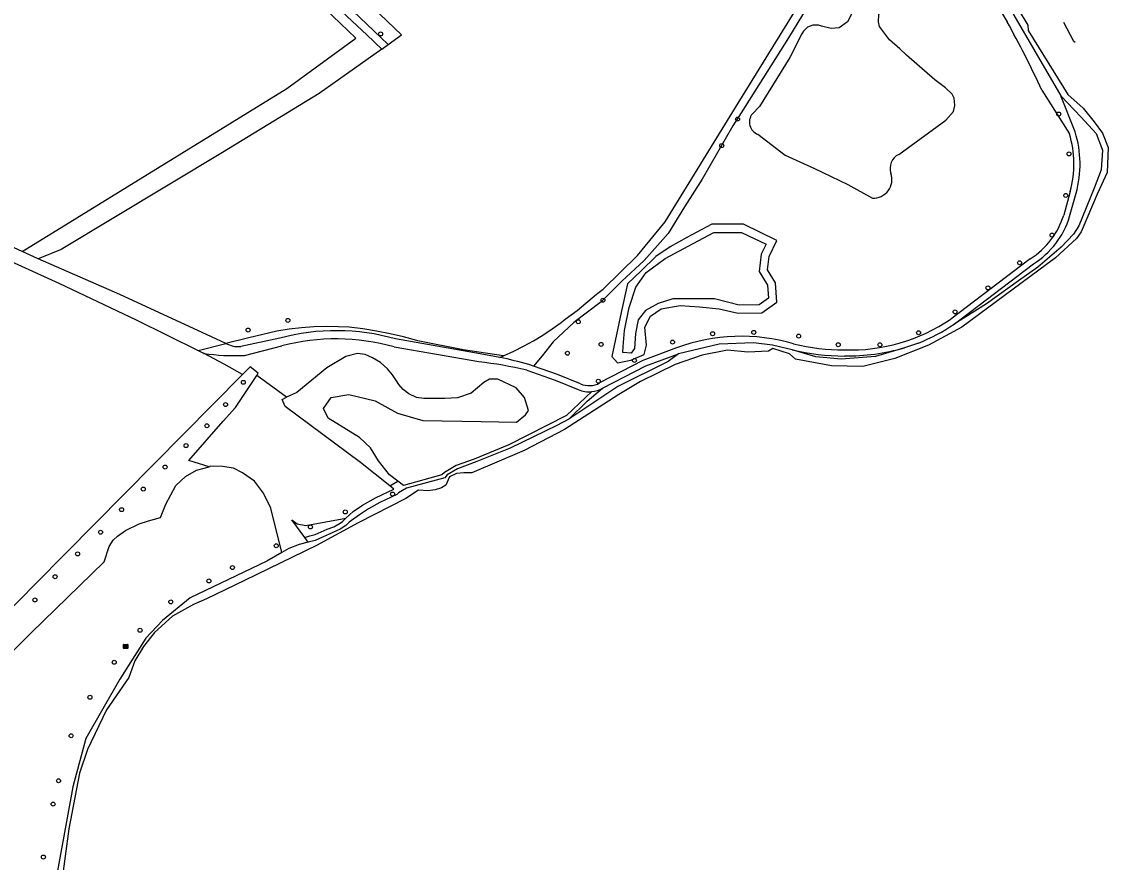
# Model space of a CAD drawing. Extents: x 160203 to 161526, y 379529 to 381797.
# Drawn here: x 161250.3 to 161517.3, y 380931.5 to 381138.1 of the extents above; entities that cross this region are included whole.
import ezdxf

# ---------------------------------------------------------------- set-up
doc = ezdxf.new("R2010")
doc.units = 0
for name, color, linetype in [('IMGEO_Boom', 7, 'Continuous'), ('IMGEO_Brandkraan', 7, 'Continuous'), ('IMGEO_Grasland_agrarisch', 7, 'Continuous'), ('IMGEO_Grasland_overig', 7, 'Continuous'), ('IMGEO_Groenvoorziening', 7, 'Continuous'), ('IMGEO_Hek', 7, 'Continuous'), ('IMGEO_Houtwal', 7, 'Continuous'), ('IMGEO_Loofbos', 7, 'Continuous'), ('IMGEO_Meer_plas_ven_vijver', 7, 'Continuous'), ('IMGEO_Waterloop', 7, 'Continuous')]:
    doc.layers.add(name, color=color, linetype=linetype)

msp = doc.modelspace()

# ---------------------------------------------------------------- linework, layer by layer
at = {"layer": 'IMGEO_Boom'}
for centre in [(161338.51, 381135.06), (161426.22, 381114.12), (161505.14, 381115.37), (161422.33, 381107.61), (161507.68, 381105.58), (161506.88, 381095.36), (161503.51, 381085.62), (161495.52, 381078.82), (161487.76, 381072.65), (161393.12, 381069.63), (161479.68, 381066.77), (161315.71, 381064.68), (161387.09, 381064.32), (161305.95, 381062.3), (161420.09, 381061.39), (161430.22, 381061.73), (161441.24, 381060.8), (161470.7, 381061.63), (161392.7, 381058.78), (161410.24, 381059.33), (161450.95, 381058.7), (161461.21, 381058.67), (161384.42, 381056.61), (161400.89, 381054.83), (161392, 381049.73), (161304.77, 381049.45), (161300.4, 381043.98), (161295.82, 381038.77), (161290.69, 381033.89), (161285.55, 381028.64), (161280.18, 381023.22), (161341.43, 381022), (161274.86, 381018.16), (161329.83, 381017.6), (161269.68, 381012.62), (161321.27, 381013.91), (161264.05, 381007.29), (161312.85, 381009.29), (161258.52, 381001.68), (161302.1, 381003.93), (161296.3, 381000.64), (161253.54, 380995.97), (161286.95, 380995.5), (161279.38, 380988.52), (161273.04, 380980.66), (161267.08, 380972.06), (161262.46, 380962.6), (161259.35, 380951.54), (161258.03, 380945.8), (161255.63, 380932.8)]:
    msp.add_circle(centre, 0.489, dxfattribs=at)
at = {"layer": 'IMGEO_Brandkraan'}
for p, q in [((161275.36, 380984.14), (161275.36, 380984.99)), ((161275.43, 380985.07), (161276.28, 380985.07)), ((161276.28, 380984.07), (161275.43, 380984.07)), ((161275.87, 380984.29), (161275.84, 380984.29)), ((161275.85, 380984.85), (161275.87, 380984.85)), ((161276.36, 380984.99), (161276.36, 380984.14))]:
    msp.add_line(p, q, dxfattribs=at)
for points in [[(161275.36, 380984.14), (161275.36, 380984.99)], [(161275.43, 380985.07), (161276.28, 380985.07)], [(161276.28, 380984.07), (161275.43, 380984.07)], [(161275.7, 380984.77), (161275.7, 380984.37), (161275.92, 380984.37)], [(161275.94, 380984.77), (161275.7, 380984.77)], [(161275.88, 380984.69), (161275.83, 380984.69), (161275.83, 380984.61)], [(161275.83, 380984.61), (161275.88, 380984.61)], [(161275.89, 380984.53), (161275.83, 380984.53), (161275.83, 380984.45)], [(161275.83, 380984.45), (161275.89, 380984.45)], [(161276.36, 380984.99), (161276.36, 380984.14)]]:
    msp.add_lwpolyline(points, dxfattribs=at)
for centre, radius, start, end in [((161275.43, 380984.99), 0.0765, 91.552, 178.448), ((161275.43, 380984.99), 0.0765, 91.552, 178.448), ((161275.43, 380984.14), 0.0765, 181.552, 268.448), ((161275.43, 380984.14), 0.0765, 181.552, 268.448), ((161275.88, 380984.65), 0.0379, 267.8285, 90.9355), ((161275.89, 380984.49), 0.0404, 269.8759, 90.5077), ((161275.92, 380984.62), 0.251, 268.6676, 293.5347), ((161275.94, 380984.62), 0.145, 59.4692, 91.5367), ((161275.97, 380984.67), 0.0922, 285.5137, 58.1501), ((161275.97, 380984.48), 0.105, 301.3115, 78.989), ((161276.28, 380984.99), 0.0765, 1.552, 88.448), ((161276.28, 380984.99), 0.0765, 1.552, 88.448), ((161276.28, 380984.14), 0.0765, 271.552, 358.448), ((161276.28, 380984.14), 0.0765, 271.552, 358.448)]:
    msp.add_arc(centre, radius, start, end, dxfattribs=at)
for centre, major_axis, ratio, start_param, end_param in [((161275.84, 380984.57), (-0.387, 0.002), 0.722429, 4.712389, 7.853982), ((161275.87, 380984.57), (-0.39, 0.002), 0.717154, 1.570796, 4.712389)]:
    msp.add_ellipse(centre, major_axis=major_axis, ratio=ratio, start_param=start_param, end_param=end_param, dxfattribs=at)
at = {"layer": 'IMGEO_Grasland_agrarisch'}
for points in [[(161340.38, 381132.5), (161343.66, 381134.8), (161336.59, 381141.52)], [(161368.7, 381056), (161358.78, 381057.45), (161347.66, 381059.64), (161347.44, 381059.7), (161344.16, 381060.6), (161340.85, 381061.38), (161337.52, 381062.04), (161334.16, 381062.58), (161330.79, 381063), (161328.13, 381063.12), (161325.1, 381063.15), (161322.07, 381063.05), (161319.05, 381062.84), (161316.03, 381062.51), (161313.03, 381062.05), (161306.11, 381060.38), (161300.46, 381059.01)], [(161304.57, 381051.39), (161300.03, 381053.95), (161295.02, 381056.58)], [(161314.26, 381007.66), (161310.53, 381005.5), (161291.67, 380996.52), (161284.88, 380990.93), (161280.8, 380986.59), (161274.39, 380976.52), (161266.06, 380961.97), (161262.84, 380950.06), (161258.07, 380923.56)]]:
    msp.add_lwpolyline(points, dxfattribs=at)
at = {"layer": 'IMGEO_Grasland_overig'}
for points in [[(161368.7, 381056), (161371.21, 381057.1), (161373.66, 381058.31), (161376.07, 381059.62), (161378.41, 381061.04), (161380.69, 381062.57), (161382.9, 381064.19), (161383.89, 381064.97), (161386.78, 381067.1), (161391.6, 381071.11), (161393.16, 381072.35), (161401.6, 381080.65), (161408.44, 381088.89), (161425.73, 381116.95), (161450.07, 381156.48)], [(161452.03, 381155.39), (161446.52, 381146.96), (161438.74, 381134.11), (161427.09, 381115.64), (161425.1, 381112.51), (161417.51, 381099.38), (161413.2, 381092.61), (161409.15, 381086.06), (161403.29, 381079.42), (161397.82, 381074.27), (161392.74, 381069.21), (161385.99, 381064.12), (161380.9, 381059.41), (161378.2, 381056), (161376.05, 381053.44)], [(161452.03, 381155.39), (161477.34, 381154.81), (161478.76, 381154.93), (161480.26, 381154.82), (161481.4, 381154.57), (161482.8, 381152.95), (161487.15, 381146.96), (161492.45, 381138.06)], [(161485.17, 381155.1), (161505.68, 381119.88)], [(161501, 381121.25), (161507.76, 381110.54)], [(161509.19, 381110.98), (161505.68, 381119.88)], [(161250.4, 381081.63), (161175.22, 381116.21)], [(161192.96, 380935.7), (161143.63, 380998.77), (161140.83, 381007.16), (161139.32, 381014.33), (161139.51, 381024.55), (161141.94, 381036.75), (161150.21, 381059.62), (161164.07, 381083.78), (161180.69, 381110.33), (161206.3, 381098.02), (161259.41, 381073.8), (161278.4, 381064.81), (161293.7, 381057.27)], [(161507.98, 381096.33), (161506.37, 381090.56)], [(161507.82, 381090.16), (161509.42, 381095.93)], [(161300.46, 381059.01), (161296.95, 381060.64), (161274.42, 381071.06), (161258.85, 381077.85), (161254.38, 381079.8)], [(161498.14, 381079.82), (161478.62, 381065.01)], [(161479.46, 381063.77), (161498.94, 381078.55)], [(161293.7, 381057.27), (161300.46, 381059.01)], [(161313.71, 381060.31), (161304.14, 381058.23)], [(161305.04, 381056.08), (161314.23, 381058.38)], [(161367.82, 381055.57), (161362.97, 381056.49), (161342.16, 381060.12)], [(161439.65, 381057.47), (161434.79, 381058.55), (161430.11, 381059.15), (161421.68, 381058.86), (161411.75, 381056.49)], [(161470.73, 381059.1), (161467.23, 381057.95)], [(161293.7, 381057.27), (161295.02, 381056.58)], [(161341.82, 381058.15), (161362.63, 381054.53)], [(161367.82, 381055.57), (161368.7, 381056)], [(161411.23, 381057.9), (161402.95, 381054.85), (161392.33, 381049.3)], [(161393.07, 381047.99), (161403.65, 381053.52), (161411.75, 381056.49)], [(161467.23, 381057.95), (161460.1, 381055.82), (161451.69, 381055.16), (161445.44, 381055.72), (161439.65, 381057.47)], [(161376.05, 381053.44), (161374.9, 381053.84)], [(161387.63, 381049.08), (161381.98, 381051.36), (161376.05, 381053.44)], [(161374.4, 381052.43), (161381.42, 381049.97), (161387.03, 381047.7)], [(161384.77, 381040.43), (161389.27, 381044.79), (161393.07, 381047.99)], [(161390.39, 381047.16), (161384.16, 381041.27), (161370.01, 381034.1), (161361.51, 381030.59), (161357.07, 381029.01), (161354.2, 381027.32), (161353.58, 381026.71), (161344.11, 381024.1), (161342.7, 381025.16)], [(161384.77, 381040.43), (161381.8, 381038.81), (161370.31, 381033.24), (161362.18, 381030.01), (161357.4, 381028.23), (161354.86, 381026.74), (161354.25, 381026.02), (161344.84, 381023.44), (161342.9, 381022.33), (161342.51, 381021.86), (161338.35, 381019.9), (161335.57, 381018.35), (161333.3, 381016.92), (161330.76, 381015.08), (161329.93, 381014.25), (161328.59, 381013.34), (161322.43, 381010.62), (161320.71, 381010.17)], [(161319.88, 381011.35), (161321.1, 381011.74), (161322.46, 381012.07), (161325.4, 381013.38), (161326.99, 381013.97), (161328.53, 381014.81), (161329.15, 381015.28), (161329.92, 381016.1)]]:
    msp.add_lwpolyline(points, dxfattribs=at)
for centre, radius, start, end in [((161275.65, 381017.23), 248.2, 24.7782, 29.1319), ((161483.63, 381103.06), 25.26, 344.5497, 17.2012), ((161483.62, 381103.06), 26.77, 344.5438, 17.207), ((161487.83, 381096.25), 19.4, 302.1052, 342.9285), ((161487.78, 381096.29), 20.95, 302.1693, 342.9866), ((161453.97, 381101.14), 43.74, 268.0366, 304.3045), ((161453.11, 381102.56), 46.89, 292.066, 304.194), ((161327.59, 381008.53), 53.61, 74.2285, 105.0022), ((161303.74, 381065.34), 7.12, 242.6499, 273.2288), ((161327.61, 381008.13), 52, 74.1347, 104.9103), ((161427.16, 381014.97), 45.79, 73.7156, 110.3612), ((161452.41, 381109.64), 52.21, 256.2507, 270.0609), ((161302.47, 381105.43), 49.42, 261.3283, 272.9817), ((161343.26, 380939.76), 118.39, 74.5021, 78.0314), ((161452.42, 381109.66), 53.74, 256.2543, 270.0559), ((161453.03, 381106.86), 50.94, 269.3733, 286.1896), ((161348.26, 380939.82), 115.6, 76.929, 82.8614), ((161389.64, 381053.14), 6.03, 244.3482, 277.175), ((161389.76, 381053.87), 5.24, 246.0386, 299.4129), ((161389.42, 381054.95), 7.85, 277.1122, 297.6472)]:
    msp.add_arc(centre, radius, start, end, dxfattribs=at)
at = {"layer": 'IMGEO_Groenvoorziening'}
for points in [[(161505.68, 381119.88), (161510.62, 381114.68), (161514.33, 381110.6), (161515.89, 381106.51), (161515.61, 381101.67), (161513.9, 381097.16), (161510.1, 381087.91), (161508.77, 381085.87), (161505.79, 381082.69), (161500, 381077.73), (161495.26, 381074.36), (161487.42, 381068.76), (161479.46, 381063.77)], [(161413.74, 381085.02), (161409.65, 381082.71), (161406.12, 381080.35), (161402.51, 381076.81), (161399.19, 381073.65), (161397.64, 381066.57), (161395.36, 381055.81), (161396.76, 381054.26), (161400, 381054.92), (161403.24, 381056.32), (161403.83, 381058.61), (161403.46, 381063.03), (161404.86, 381065.68), (161407.44, 381067.53), (161412.16, 381068.34), (161416.88, 381067.97), (161421.67, 381067.53), (161426.36, 381066.43), (161432.18, 381066.52), (161435.91, 381069.17), (161435.57, 381073.92), (161433.6, 381077.11), (161433.99, 381080.33), (161435.91, 381084.3), (161427.65, 381088.29), (161419.91, 381088.29), (161413.74, 381085.02)], [(161411.75, 381056.49), (161409.15, 381054.54), (161396.81, 381048.43), (161384.77, 381040.43)]]:
    msp.add_lwpolyline(points, dxfattribs=at)
at = {"layer": 'IMGEO_Hek'}
for points in [[(161250.4, 381081.63), (161315.47, 381121.68), (161332.45, 381134.02), (161315.48, 381150.32), (161265.37, 381199.77)], [(161254.38, 381079.8), (161250.4, 381081.63)]]:
    msp.add_lwpolyline(points, dxfattribs=at)
at = {"layer": 'IMGEO_Houtwal'}
for points in [[(161308.06, 381051.16), (161308.44, 381051.73), (161306.42, 381053.26), (161304.57, 381051.39)], [(161304.57, 381051.39), (161253.79, 381000), (161245.74, 380991.85), (161192.96, 380935.7)], [(161201.34, 380932.58), (161207.92, 380939.76), (161241.85, 380974.21), (161244.3, 380977.3), (161244.36, 380978.37), (161244.58, 380979.42), (161244.92, 380980.09), (161245.53, 380980.8), (161252.6, 380987.93), (161270.55, 381005.33), (161271.78, 381009.15), (161272.77, 381010.63), (161273.81, 381011.66), (161275.78, 381013.02), (161279.16, 381014.68), (161281.43, 381015.41), (161284.38, 381016.21), (161285.74, 381019.54), (161288.2, 381024.08), (161290.59, 381026.29), (161293.23, 381027.89), (161296.37, 381028.72)]]:
    msp.add_lwpolyline(points, dxfattribs=at)
at = {"layer": 'IMGEO_Loofbos'}
for points in [[(161250.4, 381081.63), (161315.47, 381121.68), (161332.45, 381134.02), (161315.48, 381150.32), (161265.37, 381199.77)], [(161338.8, 381131.3), (161323.39, 381120.4), (161299.66, 381105.9), (161260.04, 381082.06), (161254.38, 381079.8)], [(161254.38, 381079.8), (161250.4, 381081.63)], [(161296.37, 381028.72), (161291.34, 381030.23), (161299.85, 381039.89), (161302.82, 381043.24), (161308.06, 381051.16)], [(161315.37, 381045.77), (161308.06, 381051.16)], [(161314.26, 381007.66), (161311.49, 381018.5), (161309.71, 381022.18), (161307.5, 381025.13), (161304.55, 381027.22), (161302.33, 381028.39), (161299.63, 381028.76), (161296.74, 381028.82), (161296.37, 381028.72)], [(161329.92, 381016.1), (161331.8, 381017.7), (161334.08, 381019.3), (161337.26, 381021.08), (161341.77, 381023.22), (161340.74, 381024.04)], [(161319.88, 381011.35), (161316.7, 381015.65), (161318, 381014.66), (161320.17, 381014.28), (161329.92, 381016.1)], [(161320.71, 381010.17), (161318.5, 381009.58), (161315.96, 381008.64), (161314.26, 381007.66)], [(161320.71, 381010.17), (161319.88, 381011.35)]]:
    msp.add_lwpolyline(points, dxfattribs=at)
at = {"layer": 'IMGEO_Meer_plas_ven_vijver'}
for points in [[(161465.84, 381105.47), (161477.41, 381113.86), (161479.32, 381115.96), (161479.61, 381117.5), (161479.55, 381118.44), (161479.42, 381119.31), (161479, 381120.28), (161477.32, 381121.83), (161474.68, 381123.8), (161467.75, 381129.81), (161466.11, 381131.36), (161463.54, 381133.61), (161461.07, 381136.85), (161460.88, 381138.07), (161460.92, 381139.8), (161464.16, 381145.4), (161465.05, 381147.98), (161461.88, 381149.38), (161458.12, 381149.6), (161456.72, 381144.74), (161453.26, 381138.07), (161451.23, 381136.53), (161449.24, 381136.4), (161446.82, 381136.96)], [(161442.06, 381135.1), (161439.05, 381129.27), (161431.58, 381117.23), (161429.8, 381115.38)], [(161431.21, 381110.4), (161437.96, 381105.29), (161445.15, 381102.01), (161453.31, 381098.06)], [(161453.31, 381098.06), (161459.37, 381094.72)], [(161432.05, 381080.91), (161431.52, 381076.65), (161433.61, 381073.29), (161433.84, 381070.15), (161431.52, 381068.51), (161426.6, 381068.43), (161420.55, 381070), (161416.07, 381069.96), (161410.32, 381069.96), (161406.71, 381068.85), (161403.61, 381067.08), (161401.77, 381064.8), (161401.18, 381061.41), (161400.88, 381057.8), (161400.07, 381056.62), (161398.01, 381056.77), (161398.08, 381058.24), (161398.45, 381062.15), (161399.56, 381067.82), (161401.25, 381072.83), (161403.76, 381076.45), (161408.4, 381079.91), (161415.33, 381083.6), (161420.4, 381086.29), (161427.2, 381086.29), (161433.24, 381083.37), (161432.05, 381080.91)], [(161342.7, 381025.16), (161340.73, 381026.76), (161337.96, 381030.16), (161336.02, 381033.33), (161333.29, 381035.9), (161325.64, 381040.63), (161324.45, 381043.03), (161326.36, 381045.7), (161330.68, 381046.43), (161337.14, 381044.91), (161342.64, 381041.88), (161348.87, 381040.06), (161363.23, 381039.85), (161371.91, 381039.68), (161374.1, 381041.48), (161374.82, 381042.56), (161373.87, 381045.7), (161371.83, 381048.08), (161367.35, 381050.2), (161365.26, 381050.2), (161363.85, 381049.41), (161360.74, 381046.81), (161357.44, 381045.67), (161354.29, 381045.48), (161349.16, 381045.45), (161347.33, 381045.74), (161345.42, 381046.61), (161344.01, 381047.69), (161342.98, 381048.9), (161342.41, 381049.8), (161341.46, 381051.31), (161340.22, 381052.78), (161338.45, 381054.32), (161336.54, 381055.51), (161334.74, 381056.28), (161332.84, 381056.53), (161329.99, 381055.77), (161325.28, 381053.03), (161317.88, 381046.95), (161315.37, 381045.77)], [(161340.74, 381024.04), (161333.59, 381029.74), (161315.04, 381043.55), (161314.32, 381045.27), (161315.37, 381045.77)], [(161340.74, 381024.04), (161342.7, 381025.16)]]:
    msp.add_lwpolyline(points, dxfattribs=at)
for centre, radius, start, end in [((161445.39, 381133.58), 3.67, 67.1669, 155.4108), ((161432.39, 381113.42), 3.25, 142.874, 248.7768), ((161467.58, 381102.01), 3.87, 116.6972, 198.529), ((161459.59, 381099.28), 4.57, 267.2026, 19.224)]:
    msp.add_arc(centre, radius, start, end, dxfattribs=at)
at = {"layer": 'IMGEO_Waterloop'}
for points in [[(161266.04, 381200.07), (161301.32, 381167.14), (161316.96, 381151.91), (161335.09, 381134.8), (161338.8, 381131.3)], [(161495.18, 381141.14), (161497.57, 381137.18), (161497.68, 381135.87), (161507.38, 381120.15), (161511.19, 381116.85), (161513.82, 381113.42), (161515.93, 381110.71), (161517.33, 381107.12), (161517.06, 381100.97), (161514.62, 381095.65), (161510.65, 381086.4), (161509.55, 381084.81), (161504.33, 381080.07), (161481.35, 381062.97), (161473.16, 381058.58), (161464.86, 381055.34), (161457, 381053.33), (161449.27, 381053.49), (161440.48, 381055.11), (161438.95, 381056.42), (161434.88, 381057.75), (161433.8, 381057.14), (161428.71, 381056.83), (161423.79, 381057.33), (161417.54, 381056.1), (161410.93, 381053.82), (161402.34, 381049.63), (161397.08, 381046.43), (161383.67, 381037.85), (161373.79, 381032.71), (161360.89, 381027.23), (161358.96, 381027.25), (161357.14, 381027.04), (161355.44, 381026.26), (161354.5, 381024.21), (161353.43, 381023.56), (161351.88, 381023), (161350.18, 381022.81), (161347.83, 381022.98), (161344.7, 381020.89), (161332.98, 381014.89), (161322.72, 381009.33), (161305.02, 381000.78), (161295.68, 380996.27), (161292.5, 380994.85), (161287.33, 380991.98), (161282.95, 380987.94), (161280.24, 380984.5), (161278.13, 380980.99), (161276.6, 380976.93), (161271.14, 380969.01), (161266.44, 380959.23), (161264.55, 380953.45), (161261.87, 380939.75), (161259.22, 380919.6)], [(161331.69, 381140.72), (161340.38, 381132.5)], [(161509.18, 381132.98), (161508.83, 381133.23), (161506.4, 381137.87)], [(161338.8, 381131.3), (161340.38, 381132.5)]]:
    msp.add_lwpolyline(points, dxfattribs=at)

doc.saveas('drawing.dxf')
